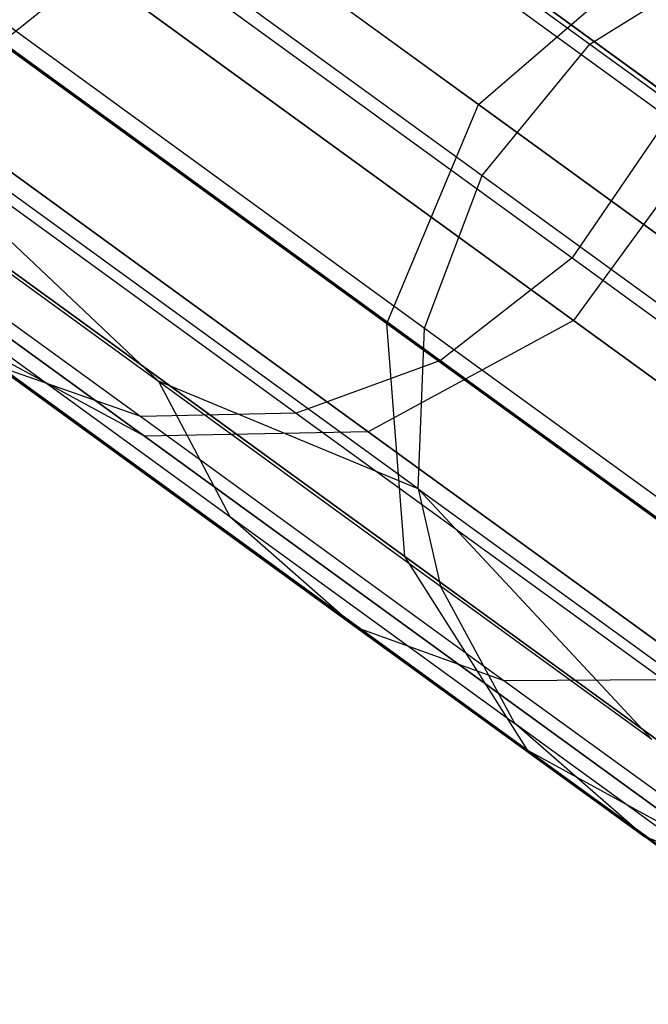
# Model space of a CAD drawing. Extents: x 0.3 to 7.1, y -3.38 to 3.38.
# Tile 269 of 394: x 6.1 to 6.23, y -2 to -1.8. Entities that reach past the tile are written whole.
import ezdxf

# ---------------------------------------------------------------- set-up
doc = ezdxf.new("R2010")
doc.units = 0
doc.header["$LTSCALE"] = 2.54
doc.layers.get('0').update_dxf_attribs({"linetype": 'CONTINUOUS'})

# ---------------------------------------------------------------- blocks, each defined once
blk = doc.blocks.new('SINGLES_B_BB_STL')
at = {"color": 0}
for p, q in [((6.24138, -1.81953, 15.72064), (6.07687, -1.7, 15.34353)), ((6.24138, -1.81953, 15.72064), (6.07687, -1.7, 15.34353)), ((6.07687, -1.7, 12.91774), (6.24138, -1.81953, 12.54063)), ((6.07687, -1.7, 12.91774), (6.24138, -1.81953, 12.54063)), ((6.09119, -1.71157, 40.2395), (6.21653, -1.80264, 39.83043)), ((6.09119, -1.71157, 40.2395), (6.21653, -1.80264, 39.83043)), ((6.08197, -1.73329, 15.8017), (6.19409, -1.81476, 16.17758)), ((6.08197, -1.73329, 15.8017), (6.19409, -1.81476, 16.17758)), ((6.19409, -1.81476, 12.08369), (6.08197, -1.73329, 12.45957)), ((6.19409, -1.81476, 12.08369), (6.08197, -1.73329, 12.45957)), ((6.21325, -1.85825, 15.72064), (6.04873, -1.73873, 15.34353)), ((6.21325, -1.85825, 15.72064), (6.04873, -1.73873, 15.34353)), ((6.04873, -1.73873, 12.91774), (6.21325, -1.85825, 12.54063)), ((6.04873, -1.73873, 12.91774), (6.21325, -1.85825, 12.54063)), ((6.06963, -1.73807, 40.23862), (6.19488, -1.82907, 39.82986)), ((6.06963, -1.73807, 40.23862), (6.19488, -1.82907, 39.82986)), ((6.14375, -1.75306, 40.5311), (6.23226, -1.81737, 40.32333)), ((6.14375, -1.75306, 40.5311), (6.23226, -1.81737, 40.32333)), ((6.17193, -1.88062, 15.72978), (6.00863, -1.76197, 15.35544)), ((6.17193, -1.88062, 15.72978), (6.00863, -1.76197, 15.35544)), ((6.00863, -1.76197, 12.90583), (6.17193, -1.88062, 12.53148)), ((6.00863, -1.76197, 12.90583), (6.17193, -1.88062, 12.53148)), ((6.1269, -1.88151, 15.74599), (5.96573, -1.76441, 15.37654)), ((6.1269, -1.88151, 15.74599), (5.96573, -1.76441, 15.37654)), ((5.96573, -1.76441, 12.88473), (6.1269, -1.88151, 12.51528)), ((5.96573, -1.76441, 12.88473), (6.1269, -1.88151, 12.51528)), ((6.05759, -1.76844, 40.24247), (6.18327, -1.85974, 39.83235)), ((6.05759, -1.76844, 40.24247), (6.18327, -1.85974, 39.83235)), ((6.17568, -1.85882, 16.17439), (6.0631, -1.77703, 15.79699)), ((6.17568, -1.85882, 16.17439), (6.0631, -1.77703, 15.79699)), ((6.0631, -1.77703, 12.46428), (6.17568, -1.85882, 12.08688)), ((6.0631, -1.77703, 12.46428), (6.17568, -1.85882, 12.08688)), ((6.09826, -1.80215, 40.52649), (6.12442, -1.78131, 40.53166)), ((6.09826, -1.80215, 40.52649), (6.12442, -1.78131, 40.53166)), ((6.12442, -1.78131, 40.53166), (6.21296, -1.84564, 40.32381)), ((6.12442, -1.78131, 40.53166), (6.21296, -1.84564, 40.32381)), ((6.19409, -1.81476, 16.17758), (6.23031, -1.78362, 16.17439)), ((6.19409, -1.81476, 16.17758), (6.23031, -1.78362, 16.17439)), ((6.19409, -1.81476, 12.08369), (6.23031, -1.78362, 12.08688)), ((6.19409, -1.81476, 12.08369), (6.23031, -1.78362, 12.08688)), ((6.21653, -1.80264, 39.83043), (6.24465, -1.78512, 39.83401)), ((6.21653, -1.80264, 39.83043), (6.24465, -1.78512, 39.83401)), ((6.18196, -1.89207, 39.83751), (6.05541, -1.80013, 40.25049)), ((6.05541, -1.80013, 40.25049), (6.12971, -1.87042, 40.05279)), ((6.05541, -1.80013, 40.25049), (6.12971, -1.87042, 40.05279)), ((6.18196, -1.89207, 39.83751), (6.05541, -1.80013, 40.25049)), ((6.09826, -1.80215, 40.52649), (6.18648, -1.86625, 40.31938)), ((6.09826, -1.80215, 40.52649), (6.18648, -1.86625, 40.31938)), ((6.19488, -1.82907, 39.82986), (6.21653, -1.80264, 39.83043)), ((6.19488, -1.82907, 39.82986), (6.21653, -1.80264, 39.83043)), ((6.21653, -1.80264, 39.83043), (6.28613, -1.8532, 39.40204)), ((6.21653, -1.80264, 39.83043), (6.28613, -1.8532, 39.40204)), ((6.06982, -1.81319, 40.51691), (6.15745, -1.87686, 40.31118)), ((6.06982, -1.81319, 40.51691), (6.15745, -1.87686, 40.31118)), ((6.03937, -1.8145, 40.50306), (6.12616, -1.87755, 40.29934)), ((6.03937, -1.8145, 40.50306), (6.12616, -1.87755, 40.29934)), ((6.17568, -1.85882, 16.17439), (6.19409, -1.81476, 16.17758)), ((6.17568, -1.85882, 16.17439), (6.19409, -1.81476, 16.17758)), ((6.17568, -1.85882, 12.08688), (6.19409, -1.81476, 12.08369)), ((6.17568, -1.85882, 12.08688), (6.19409, -1.81476, 12.08369)), ((6.19409, -1.81476, 16.17758), (6.26227, -1.86429, 16.56923)), ((6.19409, -1.81476, 16.17758), (6.26227, -1.86429, 16.56923)), ((6.26227, -1.86429, 11.69203), (6.19409, -1.81476, 12.08369)), ((6.26227, -1.86429, 11.69203), (6.19409, -1.81476, 12.08369)), ((6.23226, -1.81737, 40.32333), (6.21296, -1.84564, 40.32381)), ((6.23226, -1.81737, 40.32333), (6.21296, -1.84564, 40.32381)), ((6.05918, -1.81917, 40.25726), (6.12971, -1.87042, 40.05279)), ((6.05918, -1.81917, 40.25726), (6.12971, -1.87042, 40.05279)), ((6.24138, -1.81953, 15.72064), (6.21325, -1.85825, 15.72064)), ((6.24138, -1.81953, 15.72064), (6.21325, -1.85825, 15.72064)), ((6.24138, -1.81953, 12.54063), (6.21325, -1.85825, 12.54063)), ((6.24138, -1.81953, 12.54063), (6.21325, -1.85825, 12.54063)), ((6.17928, -1.90572, 16.16554), (6.06545, -1.82302, 15.78394)), ((6.17928, -1.90572, 16.16554), (6.06545, -1.82302, 15.78394)), ((6.06545, -1.82302, 12.47733), (6.17928, -1.90572, 12.09573)), ((6.06545, -1.82302, 12.47733), (6.17928, -1.90572, 12.09573)), ((6.18327, -1.85974, 39.83235), (6.19488, -1.82907, 39.82986)), ((6.18327, -1.85974, 39.83235), (6.19488, -1.82907, 39.82986)), ((6.19488, -1.82907, 39.82986), (6.26442, -1.8796, 39.4018)), ((6.19488, -1.82907, 39.82986), (6.26442, -1.8796, 39.4018)), ((6.07278, -1.84583, 40.26994), (6.14408, -1.89764, 40.06325)), ((6.07278, -1.84583, 40.26994), (6.14408, -1.89764, 40.06325)), ((6.21296, -1.84564, 40.32381), (6.18648, -1.86625, 40.31938)), ((6.21296, -1.84564, 40.32381), (6.18648, -1.86625, 40.31938)), ((6.21296, -1.84564, 40.32381), (6.28752, -1.89981, 40.10767)), ((6.21296, -1.84564, 40.32381), (6.28752, -1.89981, 40.10767)), ((6.21325, -1.85825, 15.72064), (6.17193, -1.88062, 15.72978)), ((6.21325, -1.85825, 15.72064), (6.17193, -1.88062, 15.72978)), ((6.21325, -1.85825, 12.54063), (6.17193, -1.88062, 12.53148)), ((6.21325, -1.85825, 12.54063), (6.17193, -1.88062, 12.53148)), ((6.17928, -1.90572, 16.16554), (6.17568, -1.85882, 16.17439)), ((6.24413, -1.90855, 16.56762), (6.17568, -1.85882, 16.17439)), ((6.17928, -1.90572, 16.16554), (6.17568, -1.85882, 16.17439)), ((6.24413, -1.90855, 16.56762), (6.17568, -1.85882, 16.17439)), ((6.17928, -1.90572, 12.09573), (6.17568, -1.85882, 12.08688)), ((6.17568, -1.85882, 12.08688), (6.24413, -1.90855, 11.69365)), ((6.17928, -1.90572, 12.09573), (6.17568, -1.85882, 12.08688)), ((6.17568, -1.85882, 12.08688), (6.24413, -1.90855, 11.69365)), ((6.18196, -1.89207, 39.83751), (6.18327, -1.85974, 39.83235)), ((6.18196, -1.89207, 39.83751), (6.18327, -1.85974, 39.83235)), ((6.18327, -1.85974, 39.83235), (6.25304, -1.91044, 39.40284)), ((6.18327, -1.85974, 39.83235), (6.25304, -1.91044, 39.40284)), ((6.33316, -1.94537, 16.12262), (6.21325, -1.85825, 15.72064)), ((6.33316, -1.94537, 16.12262), (6.21325, -1.85825, 15.72064)), ((6.21325, -1.85825, 12.54063), (6.33316, -1.94537, 12.13865)), ((6.21325, -1.85825, 12.54063), (6.33316, -1.94537, 12.13865)), ((6.1269, -1.88151, 15.74599), (6.08848, -1.86072, 15.76553)), ((6.20407, -1.94471, 16.15306), (6.08848, -1.86072, 15.76553)), ((6.1269, -1.88151, 15.74599), (6.08848, -1.86072, 15.76553)), ((6.20407, -1.94471, 16.15306), (6.08848, -1.86072, 15.76553)), ((6.1269, -1.88151, 12.51528), (6.08848, -1.86072, 12.49574)), ((6.08848, -1.86072, 12.49574), (6.20407, -1.94471, 12.10821)), ((6.08848, -1.86072, 12.49574), (6.20407, -1.94471, 12.10821)), ((6.1269, -1.88151, 12.51528), (6.08848, -1.86072, 12.49574)), ((6.12616, -1.87755, 40.29934), (6.09721, -1.86741, 40.28537)), ((6.09721, -1.86741, 40.28537), (6.16945, -1.9199, 40.07597)), ((6.09721, -1.86741, 40.28537), (6.16945, -1.9199, 40.07597)), ((6.12616, -1.87755, 40.29934), (6.09721, -1.86741, 40.28537)), ((6.18648, -1.86625, 40.31938), (6.15745, -1.87686, 40.31118)), ((6.18648, -1.86625, 40.31938), (6.15745, -1.87686, 40.31118)), ((6.18648, -1.86625, 40.31938), (6.26077, -1.92022, 40.10402)), ((6.18648, -1.86625, 40.31938), (6.26077, -1.92022, 40.10402)), ((6.12971, -1.87042, 40.05279), (6.14408, -1.89764, 40.06325)), ((6.12971, -1.87042, 40.05279), (6.14408, -1.89764, 40.06325)), ((6.12971, -1.87042, 40.05279), (6.18646, -1.91165, 39.84186)), ((6.18196, -1.89207, 39.83751), (6.12971, -1.87042, 40.05279)), ((6.18196, -1.89207, 39.83751), (6.12971, -1.87042, 40.05279)), ((6.12971, -1.87042, 40.05279), (6.18646, -1.91165, 39.84186)), ((6.15745, -1.87686, 40.31118), (6.12616, -1.87755, 40.29934)), ((6.15745, -1.87686, 40.31118), (6.12616, -1.87755, 40.29934)), ((6.12616, -1.87755, 40.29934), (6.19924, -1.93064, 40.08749)), ((6.12616, -1.87755, 40.29934), (6.19924, -1.93064, 40.08749)), ((6.15745, -1.87686, 40.31118), (6.23125, -1.93047, 40.09725)), ((6.15745, -1.87686, 40.31118), (6.23125, -1.93047, 40.09725)), ((6.17193, -1.88062, 15.72978), (6.1269, -1.88151, 15.74599)), ((6.17193, -1.88062, 15.72978), (6.1269, -1.88151, 15.74599)), ((6.17193, -1.88062, 12.53148), (6.1269, -1.88151, 12.51528)), ((6.17193, -1.88062, 12.53148), (6.1269, -1.88151, 12.51528)), ((6.24438, -1.96686, 16.13981), (6.1269, -1.88151, 15.74599)), ((6.24438, -1.96686, 16.13981), (6.1269, -1.88151, 15.74599)), ((6.1269, -1.88151, 12.51528), (6.24438, -1.96686, 12.12146)), ((6.1269, -1.88151, 12.51528), (6.24438, -1.96686, 12.12146)), ((6.29096, -1.9671, 16.12883), (6.17193, -1.88062, 15.72978)), ((6.29096, -1.9671, 16.12883), (6.17193, -1.88062, 15.72978)), ((6.17193, -1.88062, 12.53148), (6.29096, -1.9671, 12.13244)), ((6.17193, -1.88062, 12.53148), (6.29096, -1.9671, 12.13244)), ((6.22898, -1.94254, 39.62614), (6.18196, -1.89207, 39.83751)), ((6.18196, -1.89207, 39.83751), (6.25222, -1.94312, 39.40501)), ((6.18196, -1.89207, 39.83751), (6.25222, -1.94312, 39.40501)), ((6.18196, -1.89207, 39.83751), (6.18646, -1.91165, 39.84186)), ((6.18196, -1.89207, 39.83751), (6.18646, -1.91165, 39.84186)), ((6.22898, -1.94254, 39.62614), (6.18196, -1.89207, 39.83751)), ((6.14408, -1.89764, 40.06325), (6.16945, -1.9199, 40.07597)), ((6.14408, -1.89764, 40.06325), (6.16945, -1.9199, 40.07597)), ((6.14408, -1.89764, 40.06325), (6.20145, -1.93932, 39.85003)), ((6.14408, -1.89764, 40.06325), (6.20145, -1.93932, 39.85003)), ((6.20407, -1.94471, 16.15306), (6.17928, -1.90572, 16.16554)), ((6.2485, -1.95601, 16.56315), (6.17928, -1.90572, 16.16554)), ((6.20407, -1.94471, 16.15306), (6.17928, -1.90572, 16.16554)), ((6.2485, -1.95601, 16.56315), (6.17928, -1.90572, 16.16554)), ((6.20407, -1.94471, 12.10821), (6.17928, -1.90572, 12.09573)), ((6.17928, -1.90572, 12.09573), (6.2485, -1.95601, 11.69812)), ((6.17928, -1.90572, 12.09573), (6.2485, -1.95601, 11.69812)), ((6.20407, -1.94471, 12.10821), (6.17928, -1.90572, 12.09573)), ((6.20145, -1.93932, 39.85003), (6.18646, -1.91165, 39.84186)), ((6.22898, -1.94254, 39.62614), (6.18646, -1.91165, 39.84186)), ((6.20145, -1.93932, 39.85003), (6.18646, -1.91165, 39.84186)), ((6.22898, -1.94254, 39.62614), (6.18646, -1.91165, 39.84186)), ((6.16945, -1.9199, 40.07597), (6.19924, -1.93064, 40.08749)), ((6.16945, -1.9199, 40.07597), (6.19924, -1.93064, 40.08749)), ((6.16945, -1.9199, 40.07597), (6.22757, -1.96212, 39.85996)), ((6.16945, -1.9199, 40.07597), (6.22757, -1.96212, 39.85996)), ((6.19924, -1.93064, 40.08749), (6.23125, -1.93047, 40.09725)), ((6.19924, -1.93064, 40.08749), (6.23125, -1.93047, 40.09725)), ((6.19924, -1.93064, 40.08749), (6.25804, -1.97336, 39.86895)), ((6.19924, -1.93064, 40.08749), (6.25804, -1.97336, 39.86895)), ((6.24443, -1.97054, 39.63196), (6.20145, -1.93932, 39.85003)), ((6.22757, -1.96212, 39.85996), (6.20145, -1.93932, 39.85003)), ((6.24443, -1.97054, 39.63196), (6.20145, -1.93932, 39.85003)), ((6.22757, -1.96212, 39.85996), (6.20145, -1.93932, 39.85003)), ((6.24438, -1.96686, 16.13981), (6.20407, -1.94471, 16.15306)), ((6.27437, -1.99578, 16.55685), (6.20407, -1.94471, 16.15306)), ((6.24438, -1.96686, 16.13981), (6.20407, -1.94471, 16.15306)), ((6.27437, -1.99578, 16.55685), (6.20407, -1.94471, 16.15306)), ((6.24438, -1.96686, 12.12146), (6.20407, -1.94471, 12.10821)), ((6.20407, -1.94471, 12.10821), (6.27437, -1.99578, 11.70442)), ((6.20407, -1.94471, 12.10821), (6.27437, -1.99578, 11.70442)), ((6.24438, -1.96686, 12.12146), (6.20407, -1.94471, 12.10821)), ((6.27111, -1.99376, 39.63904), (6.22757, -1.96212, 39.85996)), ((6.25804, -1.97336, 39.86895), (6.22757, -1.96212, 39.85996)), ((6.27111, -1.99376, 39.63904), (6.22757, -1.96212, 39.85996)), ((6.25804, -1.97336, 39.86895), (6.22757, -1.96212, 39.85996))]:
    blk.add_line(p, q, dxfattribs=at)

msp = doc.modelspace()

# ---------------------------------------------------------------- block references
at = {"color": 0}
msp.add_blockref('SINGLES_B_BB_STL', (0, 0), dxfattribs=at)

doc.saveas('drawing.dxf')
